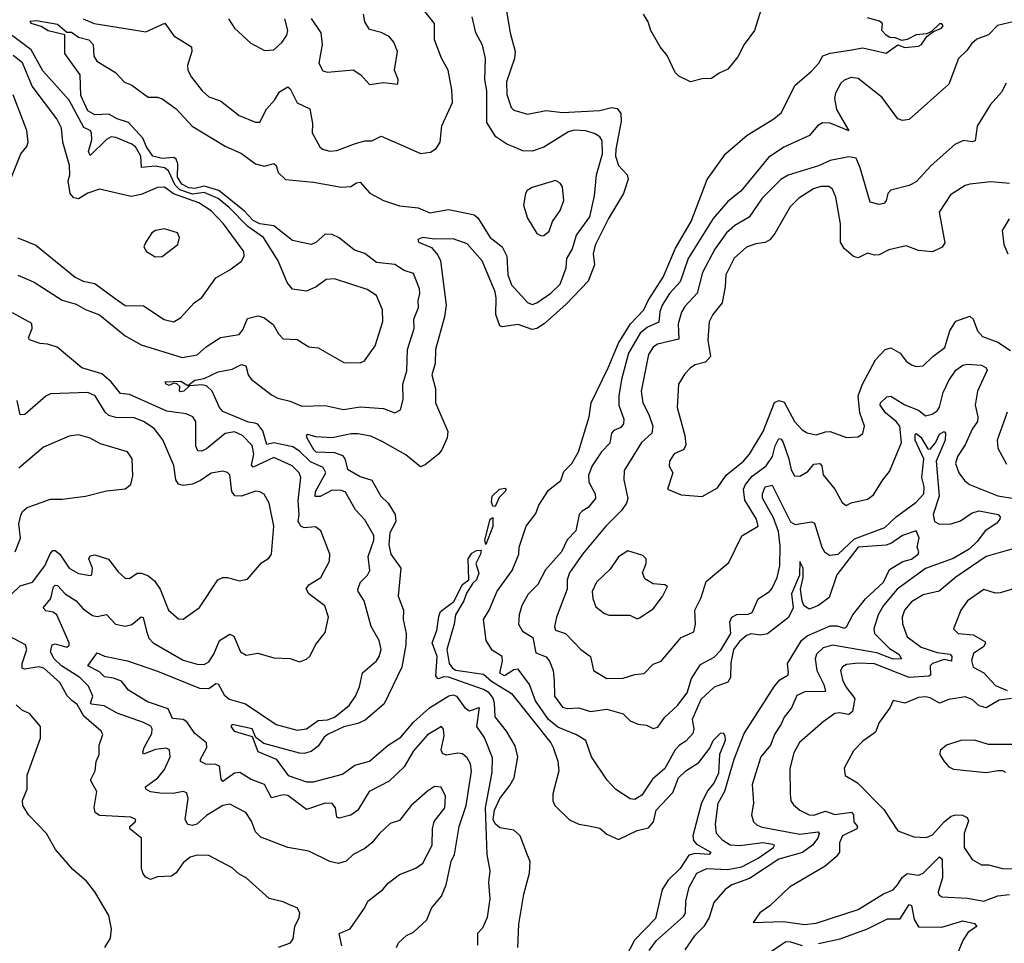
# Model space of a CAD drawing. Extents: x 1245432 to 1420865, y 606325 to 671314.
# Tile 301 of 382: x 1380872 to 1385103, y 644853 to 648821. Entities that reach past the tile are written whole.
import ezdxf

# ---------------------------------------------------------------- set-up
doc = ezdxf.new("R2010")
doc.units = 0

msp = doc.modelspace()

# ---------------------------------------------------------------- linework, layer by layer
at = {"layer": '0CON20XD'}
for points in [[(1384083, 648945), (1384029.2, 648775), (1383985.8, 648714.2), (1383958.6, 648661.4), (1383915, 648609.4), (1383877.8, 648592.3), (1383845, 648568.2), (1383805, 648566.8), (1383754.3, 648554.3), (1383705, 648578.5), (1383688.5, 648595), (1383655, 648667.8), (1383624.7, 648705), (1383583.8, 648775), (1383572.6, 648812.6), (1383553.5, 648845)], [(1381145, 648824.7), (1381191.9, 648805), (1381362.3, 648777.7), (1381415, 648769.6), (1381495.8, 648805.8), (1381535, 648751.9), (1381610.5, 648705), (1381611.8, 648685), (1381593.9, 648625), (1381595.4, 648605), (1381610.4, 648575), (1381656.5, 648515), (1381685, 648490), (1381735, 648473.1), (1381815, 648409.2), (1381885, 648380.8), (1381905, 648381.2), (1381933.2, 648436.8), (1381967.7, 648475), (1381988.5, 648511.5), (1382025, 648532.9), (1382035, 648524), (1382065, 648464.4), (1382118.6, 648438.6), (1382130.6, 648375), (1382128.6, 648335), (1382162, 648275), (1382173.3, 648265), (1382205, 648256.9), (1382235, 648260), (1382315, 648290), (1382355, 648300.6), (1382385, 648301.1), (1382425, 648321.4), (1382526.7, 648276.7), (1382595, 648245.8), (1382638.3, 648251.7), (1382662.6, 648267.4), (1382678.9, 648295), (1382685.7, 648365), (1382731.5, 648465), (1382729.8, 648519.8), (1382713.5, 648605), (1382685, 648655.8), (1382655.5, 648734.5), (1382654.4, 648805), (1382574.4, 648905)], [(1382961.6, 648875), (1382980.6, 648765), (1383001.6, 648685), (1382998.6, 648655), (1382964.1, 648555), (1382965, 648500), (1382984.2, 648444.2), (1382995, 648433.3), (1383055, 648415.5), (1383135, 648431.1), (1383205, 648423.2), (1383365, 648431.4), (1383415, 648444.8), (1383439.5, 648439.5), (1383455, 648418.6), (1383457.3, 648385), (1383433.5, 648265), (1383432.9, 648235), (1383444.8, 648194.8), (1383482.6, 648155), (1383486.9, 648136.9), (1383466.8, 648075), (1383402.9, 647967.1), (1383345, 647852.8), (1383337.1, 647815), (1383342, 647768), (1383315, 647697.5), (1383220.7, 647599.3), (1383125.6, 647514.4), (1383095, 647494.5), (1383075, 647490.7), (1383015, 647511.7), (1382945, 647502.2), (1382935, 647506.7), (1382919, 647555), (1382920.4, 647625), (1382915, 647652), (1382858.9, 647785), (1382795, 647857.8), (1382735, 647880.2), (1382655, 647879.1), (1382605, 647886), (1382582.7, 647877.3), (1382585.7, 647865), (1382642.5, 647842.5), (1382669.8, 647809.8), (1382680.6, 647785), (1382704.8, 647595), (1382697.5, 647545), (1382658.9, 647405), (1382657.9, 647345), (1382643.4, 647295), (1382658.8, 647235), (1382658.6, 647175), (1382712.2, 647052.2), (1382709.2, 647025), (1382686.2, 646973.8), (1382672.1, 646955), (1382615, 646909), (1382595, 646900.9), (1382532, 646952), (1382429.3, 647009.3), (1382381.8, 647031.8), (1382325, 647042.7), (1382297.3, 647042.7), (1382215, 647025.4), (1382145, 647028.8), (1382110.7, 647039.3), (1382103.6, 647035), (1382105.6, 647025), (1382135, 646974.6), (1382145, 646964.8), (1382225, 646962.4), (1382259.6, 646949.6), (1382269.7, 646935), (1382280.5, 646890.5), (1382335, 646859.4), (1382385, 646843.1), (1382424.1, 646775), (1382455, 646744), (1382485.3, 646695.3), (1382488, 646665), (1382462.8, 646617.2), (1382458.7, 646565), (1382467.7, 646525), (1382510.2, 646465), (1382498.5, 646345), (1382521.4, 646285), (1382520.4, 646245), (1382533.4, 646185), (1382532, 646135), (1382515, 646040), (1382437.9, 645882.1), (1382357.4, 645812.6), (1382325, 645797.7), (1382265, 645783.6), (1382197.7, 645752.3), (1382181.3, 645738.7), (1382155, 645700.2), (1382125, 645678), (1382095, 645669.4), (1382075, 645670.9), (1381922.1, 645712.1), (1381887.1, 645737.1), (1381870.9, 645775), (1381785, 645793.3), (1381780, 645785), (1381794.7, 645764.7), (1381871.2, 645741.2), (1381895, 645677.5), (1381975.2, 645645.2), (1382026.2, 645575), (1382105, 645547.8), (1382135, 645546.9), (1382259.3, 645580.7), (1382311.9, 645618.1), (1382375, 645636.3), (1382455.4, 645705), (1382510.5, 645739.5), (1382565, 645803), (1382633.3, 645865), (1382716.8, 645916.8), (1382735, 645920.7), (1382750, 645915), (1382785.2, 645865.2), (1382805, 645852.1), (1382846.1, 645866.1), (1382835.3, 645785), (1382869.3, 645735), (1382902.3, 645652.3), (1382900.8, 645589.2), (1382872.1, 645435), (1382879.6, 645235), (1382892.7, 645165), (1382887.5, 645115), (1382892.7, 645045), (1382881.1, 644965), (1382861.1, 644918.9), (1382840, 644895), (1382839.2, 644845)], [(1382125, 648825.8), (1382167.1, 648765), (1382171.5, 648715), (1382158.2, 648635), (1382175, 648601.4), (1382195, 648596.5), (1382305, 648605.6), (1382338, 648585), (1382375, 648542.9), (1382435, 648551.1), (1382496.7, 648545), (1382498.8, 648565), (1382482.5, 648605), (1382495.6, 648685), (1382480, 648725), (1382459.5, 648749.5), (1382426.1, 648766.1), (1382375, 648778.6), (1382355, 648812), (1382349.6, 648845)], [(1380865, 647723.3), (1380935, 647693.1), (1381055, 647616.2), (1381115, 647598.9), (1381155, 647575.9), (1381215, 647553.3), (1381325, 647463.6), (1381394.3, 647425), (1381570.3, 647370.2), (1381635, 647381.2), (1381674.3, 647415.7), (1381735, 647455.5), (1381815, 647468.6), (1381831.2, 647488.8), (1381852, 647538), (1381895, 647548.9), (1381921.3, 647541.3), (1381961.5, 647511.5), (1381985, 647471.2), (1382005, 647450), (1382065, 647447.5), (1382115, 647416), (1382155, 647411.2), (1382265, 647348), (1382335, 647347.1), (1382354.4, 647355.6), (1382399.6, 647420.4), (1382432.5, 647525), (1382430.7, 647575), (1382406, 647636), (1382365, 647661.8), (1382225, 647708.5), (1382190, 647705), (1382146.2, 647673.8), (1382105, 647654.5), (1382045, 647664.2), (1382022, 647692), (1381983.3, 647785), (1381920.7, 647885), (1381852.8, 647932.8), (1381772.7, 648015), (1381725, 648053.6), (1381665, 648078.5), (1381615, 648071.5), (1381559.9, 648089.9), (1381540.6, 648110.6), (1381511.6, 648171.6), (1381495, 648184.5), (1381455, 648191.7), (1381395.7, 648185.7), (1381393, 648235), (1381369.5, 648275), (1381355, 648287.2), (1381285, 648315.3), (1381265, 648317.5), (1381245, 648306.6), (1381175, 648237.3), (1381168.8, 648255), (1381181.8, 648305), (1381181.1, 648335), (1381174.8, 648344.8), (1381148.5, 648358.5), (1381085, 648476.2), (1380972.1, 648602.1), (1380921.8, 648691.8), (1380761, 648811)], [(1382492, 644835), (1382500, 644855), (1382535, 644887.5), (1382565, 644902), (1382621.9, 644955), (1382641.4, 645005), (1382684.6, 645055.4), (1382704.7, 645105.3), (1382725.8, 645204.2), (1382740.7, 645235), (1382761.4, 645355), (1382790.2, 645445), (1382813.2, 645593.2), (1382809.7, 645625), (1382795, 645650), (1382775, 645667.3), (1382755, 645670.6), (1382705, 645662.1), (1382688.6, 645668.6), (1382683.2, 645685), (1382696.9, 645745), (1382693.3, 645773.3), (1382685, 645785.5), (1382625, 645749.2), (1382565, 645680.9), (1382525, 645611.8), (1382460.1, 645549.9), (1382374.5, 645505), (1382325.2, 645425), (1382295, 645404.3), (1382245, 645391), (1382234.6, 645395), (1382229.1, 645435), (1382215, 645453.6), (1382185, 645456.2), (1382105, 645428.2), (1382025, 645488.5), (1382005, 645491.6), (1381955, 645478.2), (1381925, 645535.4), (1381866.5, 645556.5), (1381817.7, 645587.7), (1381795, 645584.7), (1381745, 645549.1), (1381738.8, 645558.8), (1381731.2, 645615), (1381715, 645621.4), (1381672.4, 645622.4), (1381648.9, 645635), (1381648.8, 645645), (1381676.8, 645695), (1381674.7, 645714.7), (1381625, 645755.4), (1381590.4, 645805), (1381574.4, 645814.4), (1381528.8, 645818.8), (1381510.9, 645860.9), (1381421.3, 645891.3), (1381340.7, 645940.7), (1381309.3, 645979.3), (1381275, 645992.4), (1381237.6, 645997.6), (1381215, 646020.3), (1381165.5, 646045), (1381205, 646100.9), (1381237.2, 646087.2), (1381335, 646066.4), (1381465, 646021.9), (1381645, 645949.6), (1381685, 645947.6), (1381715, 645970), (1381725, 645968.1), (1381750.9, 645920.9), (1381772.2, 645902.2), (1381842.6, 645882.6), (1381975, 645794.1), (1382065, 645769.2), (1382105, 645775.4), (1382155, 645810), (1382195, 645813.6), (1382225, 645824.7), (1382288.5, 645875), (1382315.3, 645914.7), (1382332.1, 645955), (1382345.3, 646014.7), (1382405, 646066.5), (1382417.7, 646085), (1382426, 646115), (1382417.7, 646155), (1382382.1, 646215), (1382352.8, 646325), (1382326.4, 646365), (1382325.5, 646375), (1382337.5, 646405), (1382366.5, 646435), (1382376.5, 646455), (1382369.2, 646515), (1382393.5, 646585), (1382393.5, 646605), (1382355, 646672.5), (1382316, 646716), (1382271.9, 646791.9), (1382255, 646798.4), (1382215, 646799.5), (1382163.3, 646773.3), (1382142.3, 646772.3), (1382142.8, 646795), (1382187.4, 646875), (1382176.9, 646896.9), (1382121.9, 646921.9), (1382075, 646967.2), (1382046.2, 646986.2), (1381965, 647003), (1381935, 646996.9), (1381916.6, 647055), (1381895, 647083), (1381882.3, 647087.7), (1381855, 647092.5), (1381745, 647138.2), (1381731.6, 647155), (1381699.5, 647225), (1381675, 647248.2), (1381655, 647252.5), (1381601.7, 647248.3), (1381577.1, 647225), (1381565, 647222.7), (1381558.8, 647225), (1381561.2, 647245), (1381547.5, 647257.5), (1381535, 647260), (1381515, 647250), (1381502.5, 647255), (1381498, 647265), (1381565, 647267.8), (1381595, 647250), (1381625, 647273.3), (1381665, 647280), (1381725, 647309), (1381785, 647320), (1381825, 647340), (1381844.1, 647334.1), (1381853.9, 647295), (1381867.1, 647277.1), (1381955, 647210.4), (1381982, 647195), (1382035, 647182.9), (1382085, 647160.4), (1382185, 647163.4), (1382263.2, 647146.8), (1382335, 647158.2), (1382435, 647150.4), (1382485, 647132.9), (1382508, 647145), (1382519.8, 647190.2), (1382518.8, 647255), (1382536.5, 647313.5), (1382539.1, 647405), (1382567.2, 647495), (1382565.4, 647535), (1382586.2, 647585), (1382584.6, 647615), (1382592, 647645), (1382590.4, 647665), (1382565, 647730.6), (1382524.3, 647744.3), (1382485, 647770.3), (1382405, 647777.9), (1382355, 647816.5), (1382311.7, 647831.7), (1382245, 647884.2), (1382215, 647898.2), (1382185, 647899.3), (1382145, 647863.7), (1382125, 647856.2), (1382045, 647873.3), (1381965, 647936), (1381905, 647944), (1381875, 647958.2), (1381838.3, 647998.2), (1381727.7, 648087.7), (1381665, 648106), (1381625, 648095.7), (1381599.4, 648099.4), (1381568.8, 648115), (1381550.4, 648145), (1381552.2, 648202.2), (1381545, 648222.7), (1381535, 648229), (1381484.3, 648225.7), (1381444.6, 648234.6), (1381417.9, 648275), (1381402.2, 648312.2), (1381339.8, 648379.8), (1381292, 648395), (1381255, 648416), (1381195, 648412.9), (1381165, 648429.6), (1381135.9, 648495), (1381131.8, 648585), (1381066.4, 648676.4), (1381065.9, 648755.9), (1380995, 648773.6), (1380965, 648792.5), (1380921.1, 648805), (1380917.5, 648815), (1380945, 648817.7), (1381035, 648802.2), (1381075, 648768), (1381095, 648767.5), (1381125, 648746.2), (1381170, 648735), (1381187.5, 648715), (1381190.9, 648665), (1381203.4, 648643.4), (1381284, 648595), (1381323.3, 648553.3), (1381355, 648540), (1381425, 648489.2), (1381465, 648488.6), (1381485, 648480.8), (1381545, 648438.1), (1381614.2, 648364.2), (1381755, 648278.2), (1381825, 648246.2), (1381885, 648202.5), (1381925, 648191.8), (1381965, 648203.8), (1381974.3, 648194.3), (1381983.6, 648165), (1382015, 648134.6), (1382135, 648122.8), (1382255, 648101.6), (1382295, 648104.7), (1382319.4, 648120.6), (1382335, 648123.2), (1382376.6, 648076.6), (1382435, 648044.1), (1382505, 648021.1), (1382585, 648012.5), (1382635, 647991.2), (1382715, 648005.4), (1382799.1, 647989.1), (1382825, 647982.5), (1382840.4, 647970.4), (1382894.4, 647885), (1382945.3, 647845.3), (1382965.3, 647805), (1382970.4, 647725), (1382985, 647682), (1383055, 647606.7), (1383075, 647597.8), (1383095, 647604.5), (1383155, 647646.4), (1383195, 647685.5), (1383220, 647755), (1383223.9, 647795), (1383245.7, 647834.3), (1383265.3, 647895), (1383322.5, 647975), (1383342.7, 648065), (1383351.1, 648155), (1383376.5, 648245), (1383375, 648301.2), (1383365, 648318.1), (1383345, 648331.2), (1383305, 648343.3), (1383255, 648346.7), (1383230.8, 648339.2), (1383125, 648273.9), (1383075, 648257.2), (1383035, 648257.8), (1382994.2, 648275), (1382965, 648287.1), (1382918.8, 648318.8), (1382879.9, 648379.9), (1382879, 648515), (1382870.5, 648565), (1382874.1, 648655), (1382861.5, 648711.5), (1382832.1, 648765), (1382816.6, 648833.4)], [(1381770, 648825), (1381795.5, 648785.5), (1381865, 648721.2), (1381925, 648688.8), (1381965, 648692.5), (1382000.6, 648725), (1382020, 648755), (1382024.5, 648775), (1382012.2, 648825)], [(1383577.5, 644822.5), (1383608.2, 644865), (1383725, 644967.9), (1383733.2, 644985), (1383734, 645035), (1383749.3, 645095), (1383782.1, 645155), (1383825.6, 645174.4), (1383915, 645170.3), (1383975, 645182.6), (1384045, 645219.5), (1384111.3, 645265), (1384115.9, 645275), (1384108.6, 645278.6), (1384065, 645284.6), (1383967.4, 645272.6), (1383925.5, 645275.5), (1383894, 645295), (1383866.7, 645325), (1383862.2, 645365), (1383873.8, 645455), (1383902.4, 645507.6), (1383942.1, 645645), (1383986, 645755), (1384115, 645958.8), (1384138.2, 645985), (1384172.3, 646005), (1384176.5, 646015), (1384171.1, 646055), (1384231.9, 646155), (1384255.7, 646174.3), (1384355, 646218), (1384385, 646218), (1384415, 646207.5), (1384425, 646212.5), (1384452.4, 646265), (1384506.9, 646333.1), (1384584.5, 646405), (1384610, 646460), (1384666.7, 646493.3), (1384705, 646503.5), (1384732.5, 646525), (1384736.4, 646535), (1384728.9, 646555), (1384737.5, 646595), (1384725, 646626), (1384665, 646605.5), (1384618, 646572), (1384595, 646563.8), (1384475, 646555.7), (1384383.7, 646436.3), (1384350.3, 646339.7), (1384304.5, 646305), (1384265, 646289.3), (1384241.2, 646305), (1384234.1, 646324.1), (1384227, 646375), (1384238.7, 646425), (1384238.4, 646465), (1384225, 646494), (1384222.6, 646435), (1384189.3, 646355), (1384196.2, 646295), (1384176.4, 646253.6), (1384085, 646183.5), (1384055, 646177.8), (1384015, 646183.3), (1383995, 646176.2), (1383965, 646150.1), (1383938.9, 646115), (1383928.5, 646058.5), (1383926, 645995), (1383915.3, 645975), (1383855.9, 645954.1), (1383799.8, 645900.2), (1383762.2, 645815), (1383768.4, 645775), (1383764.7, 645755), (1383735, 645721.3), (1383706.9, 645705), (1383688.5, 645685), (1383644.2, 645605), (1383591.7, 645558.3), (1383545, 645490), (1383515, 645470.8), (1383495, 645474.2), (1383434.6, 645514.6), (1383396.9, 645555), (1383330, 645655), (1383305.7, 645725), (1383265, 645748.7), (1383185, 645781.9), (1383144.9, 645814.9), (1383088.3, 645895), (1383062.6, 645965), (1383015, 646031.2), (1382995, 646027.6), (1382955, 646003), (1382935, 646013.4), (1382946.8, 646065), (1382945.4, 646085), (1382902.2, 646112.2), (1382876.1, 646155), (1382866, 646245), (1382889.8, 646285), (1382924.3, 646365.7), (1382988.3, 646455), (1383017.1, 646525), (1383018.1, 646555), (1383048.2, 646645), (1383089.6, 646700.4), (1383102.8, 646735), (1383145, 646800.6), (1383198.1, 646841.9), (1383210.3, 646879.7), (1383244.7, 646915), (1383273.6, 646965), (1383318.9, 647115), (1383327.4, 647175), (1383401.4, 647325), (1383445, 647432.1), (1383496.5, 647515), (1383553.7, 647575), (1383572.3, 647615), (1383636.9, 647715), (1383689.8, 647840.2), (1383757.8, 647955), (1383826.1, 648135), (1383904.6, 648245), (1383998.2, 648325), (1384113.1, 648395), (1384145, 648421.9), (1384205, 648540), (1384275, 648600), (1384306, 648635), (1384323.3, 648666.7), (1384355, 648677.8), (1384439.2, 648690.7), (1384495, 648700.4), (1384595, 648677.6), (1384645, 648714), (1384675, 648701.4), (1384735, 648708.3), (1384747.5, 648715), (1384770.5, 648749.5), (1384799.3, 648770.7), (1384832.5, 648785), (1384840, 648795), (1384835, 648802.9), (1384825, 648802.9), (1384790, 648770), (1384769.6, 648760.4), (1384725, 648755.9), (1384685, 648736.2), (1384662.5, 648732.5), (1384635, 648743.9), (1384611.2, 648745), (1384595, 648754.6), (1384576.7, 648775), (1384580, 648805), (1384567.5, 648815), (1384515, 648830)], [(1385146.5, 648813.5), (1385074, 648796), (1385035, 648756.5), (1384985, 648737.1), (1384962, 648718), (1384941.7, 648688.3), (1384906, 648654), (1384864.3, 648545), (1384695, 648392.5), (1384665, 648388), (1384645, 648396), (1384577.6, 648487.6), (1384475, 648568.2), (1384445, 648572.4), (1384415, 648561.3), (1384401.1, 648548.9), (1384377.5, 648505), (1384373.1, 648483.1), (1384382.3, 648435), (1384435.6, 648344.4), (1384355, 648377.3), (1384322, 648378), (1384300, 648365), (1384266, 648324), (1384156.1, 648273.9), (1384090.1, 648229.9), (1383971.6, 648085), (1383915, 648040.4), (1383852.5, 647967.5), (1383744.8, 647795), (1383710.3, 647695), (1383664.3, 647645), (1383633, 647595), (1383623.2, 647566.8), (1383618.2, 647521.8), (1383569.5, 647500.5), (1383538.3, 647475), (1383488.9, 647388.9)], [(1380865, 647884.6), (1380942.4, 647852.4), (1381111.1, 647715), (1381145, 647697.5), (1381195, 647687.9), (1381283.1, 647623.1), (1381325, 647593.6), (1381405, 647592.5), (1381493.5, 647533.5), (1381535, 647523.5), (1381565, 647542.5), (1381622.5, 647605), (1381655, 647628.1), (1381715, 647712.9), (1381775, 647746.7), (1381825, 647784.3), (1381836.4, 647805), (1381835.4, 647825), (1381748.4, 647945), (1381695, 648000.3), (1381641.5, 648035), (1381533.3, 648073.3), (1381495, 648102.1), (1381465, 648100.6), (1381395, 648070.5), (1381352, 648062), (1381215, 648092.9), (1381164.6, 648075.4), (1381125, 648052), (1381105, 648056.7), (1381090, 648075), (1381080.6, 648129.4), (1381087.3, 648155), (1381086.1, 648195), (1381057.9, 648295), (1381052, 648355), (1381031.8, 648395), (1380925.7, 648535.7), (1380885, 648636.5), (1380845, 648666.9)], [(1385110.9, 648549.1), (1385090.6, 648509.4), (1385043.4, 648456.6), (1384986.7, 648363.3), (1384978.5, 648301.5), (1384965, 648295.9), (1384927.1, 648302.9), (1384890, 648285), (1384788.2, 648195), (1384725, 648124.6), (1384695, 648109.2), (1384615, 648089.2), (1384602.9, 648075), (1384595, 648043.3), (1384585, 648031.4), (1384565, 648027.8), (1384527.3, 648037.3), (1384484.3, 648184.3), (1384466.2, 648226.2), (1384435, 648232.7), (1384355, 648217), (1384305, 648193.5), (1384175, 648154), (1384142.9, 648135), (1384062, 648055), (1384007, 647973), (1383945, 647937.4), (1383909.5, 647905), (1383859.8, 647835), (1383805.7, 647735), (1383783.5, 647646.5), (1383730.6, 647589.4), (1383716.3, 647565), (1383701.9, 647515), (1383705, 647448.8), (1383613.1, 647426.9), (1383594.6, 647415), (1383575, 647382.9), (1383542.2, 647225), (1383549.3, 647175), (1383575.6, 647125.6), (1383592.5, 647075), (1383588.8, 647045), (1383544.5, 647005), (1383470, 646885), (1383467.7, 646845), (1383485.3, 646765), (1383479.6, 646745), (1383457.7, 646712.3), (1383391, 646645), (1383291.4, 646525), (1383235.5, 646445), (1383224.5, 646415), (1383224.2, 646374.2), (1383179.7, 646255), (1383170.8, 646215), (1383175, 646198.6), (1383218.1, 646185), (1383283.5, 646115), (1383324.4, 646085), (1383338.1, 646025), (1383395, 645990.5), (1383465, 645993.2), (1383515, 646008.2), (1383555, 646012.7), (1383595, 646052.2), (1383628.8, 646065), (1383715, 646167.7), (1383768.6, 646191.4), (1383775.6, 646225), (1383772.9, 646285), (1383801.2, 646338.8), (1383822.2, 646407.7), (1383920, 646490), (1383975.4, 646604.6), (1384045.7, 646645), (1384038.2, 646675), (1383987.5, 646757.5), (1383982.7, 646805), (1383990.8, 646825), (1384019.9, 646860.1), (1384080.3, 646905), (1384107.5, 646945), (1384118.8, 646991.2), (1384135, 647022.7), (1384145, 647019.6), (1384153, 647005), (1384177.5, 646935), (1384187, 646887), (1384201.6, 646861.6), (1384225, 646860), (1384259.1, 646880.9), (1384285, 646912.5), (1384310, 646915), (1384318.5, 646905), (1384325.4, 646865.4), (1384374.7, 646804.7), (1384407, 646747), (1384424.1, 646734.1), (1384445, 646745.8), (1384515, 646761.5), (1384540.5, 646779.5), (1384580.8, 646845), (1384610.3, 646879.7), (1384661.1, 647005), (1384654.2, 647075), (1384639, 647095), (1384592.9, 647132.9), (1384570, 647165), (1384570.5, 647175), (1384598.6, 647201.4), (1384615, 647203.9), (1384675, 647166.2), (1384735, 647144.2), (1384765, 647119.2), (1384793.7, 647126.3), (1384815, 647141.2), (1384825, 647156.9), (1384840.6, 647219.4), (1384865, 647271.2), (1384895, 647315.5), (1384925, 647337.8), (1384945, 647341.8), (1385005, 647336.9), (1385025.3, 647325.3), (1385028.9, 647315), (1384987.9, 647225), (1384977.6, 647165), (1384988.9, 647115), (1384987.2, 647095), (1384965, 647062.2), (1384935, 646994.4), (1384902.5, 646945), (1384893.9, 646915), (1384907.3, 646875), (1384931.5, 646841.5), (1384953.8, 646823.8), (1385075, 646775.8), (1385145, 646764.8)], [(1380838, 648145), (1380878.1, 648245), (1380903.7, 648276.3), (1380909.1, 648295), (1380903.1, 648345), (1380845, 648499.1)], [(1383115, 647892.5), (1383125, 647894), (1383147, 647913), (1383162.5, 647955), (1383195, 648001.4), (1383210, 648045), (1383205, 648103.8), (1383195, 648119.2), (1383175, 648130.6), (1383075, 648101.1), (1383053, 648087), (1383045.6, 648074.4), (1383037.5, 648025), (1383055, 647969.2), (1383095, 647902.5), (1383115, 647892.5)], [(1385125, 648117.8), (1385045, 648124.6), (1384955, 648114.4), (1384935, 648108.9), (1384871.3, 648068.7), (1384823.8, 647995), (1384847, 647863), (1384836.1, 647843.9), (1384795, 647823.8), (1384735, 647829.4), (1384680.7, 647849.3), (1384607, 647833), (1384565, 647811.5), (1384545, 647810), (1384515, 647818.1), (1384475, 647797.8), (1384455, 647804.4), (1384415, 647837.8), (1384399.2, 647865), (1384399.1, 647945), (1384378.7, 648058.7), (1384365, 648093.1), (1384348.8, 648105), (1384315, 648104.1), (1384283.1, 648095), (1384220.4, 648055), (1384182.8, 648017.2)], [(1384182.8, 648017.2), (1384117.6, 647902.4), (1384095.6, 647875), (1384075.8, 647864.2), (1384035, 647858.2), (1383995, 647843.4), (1383942.7, 647797.3), (1383906.6, 647725), (1383904, 647675), (1383890.4, 647605), (1383850, 647555), (1383835, 647523.3), (1383829.4, 647445), (1383840.8, 647375), (1383819.6, 647350.4), (1383775, 647338.5), (1383754.3, 647325), (1383730.2, 647299.8), (1383702.7, 647255), (1383698, 647155), (1383731.1, 647035), (1383734.5, 646995.5), (1383725.7, 646975), (1383684.3, 646955.7), (1383664.6, 646925), (1383663.1, 646903.1), (1383678.6, 646875), (1383656, 646805), (1383715, 646779.4), (1383805, 646772.9), (1383870.2, 646809.8), (1383908.5, 646865), (1383983.1, 646925), (1384008.6, 646955), (1384067.5, 647052.5), (1384115, 647176.8), (1384135, 647184.8), (1384157.5, 647177.5), (1384202.2, 647095), (1384235, 647060), (1384256.6, 647046.6), (1384295, 647037.6), (1384335, 647051.1), (1384355, 647051.5), (1384425, 647026.4), (1384475, 647028.6), (1384495, 647043.8), (1384501.9, 647075), (1384482.1, 647132.1), (1384474.7, 647205), (1384493.8, 647256.2), (1384549.3, 647360.7), (1384590.9, 647405), (1384615, 647411.8), (1384655, 647388), (1384682, 647355), (1384705, 647338.6), (1384725, 647331.9), (1384755, 647334.4), (1384795.8, 647375), (1384847.2, 647412.8), (1384868.8, 647485), (1384895, 647526.4), (1384955, 647547.5), (1384968.9, 647535), (1384987.9, 647485), (1385010, 647460), (1385075.8, 647435.7), (1385130.3, 647400.3)], [(1385124.6, 647965.4), (1385094.5, 647915.5), (1385101.5, 647855), (1385118.1, 647815)], [(1381455, 647802.9), (1381485, 647804.4), (1381552, 647855), (1381558.8, 647885), (1381550, 647905), (1381495, 647922.9), (1381455.9, 647915.9), (1381440.8, 647905), (1381414.2, 647865), (1381406, 647845), (1381416.7, 647825), (1381455, 647802.9)], [(1382256.9, 644843.1), (1382244.6, 644895), (1382292.3, 644915), (1382353.8, 645005), (1382367.8, 645035), (1382432.5, 645085), (1382455, 645112.5), (1382505, 645148.5), (1382575, 645176.4), (1382605, 645197.1), (1382644.7, 645275), (1382645.8, 645345), (1382652.8, 645377.2), (1382699.2, 645435), (1382702.7, 645485), (1382683.6, 645523.6), (1382655, 645526.9), (1382625, 645506.6), (1382555, 645445.5), (1382505, 645381.1), (1382465, 645368.5), (1382418.5, 645325), (1382385, 645285.5), (1382355, 645260.9), (1382305.8, 645235), (1382275, 645206.4), (1382243, 645197), (1382205, 645205.4), (1382115, 645249.4), (1382025, 645264.6), (1381909.2, 645309.2), (1381885, 645332.5), (1381868.7, 645378.7), (1381844.7, 645414.7), (1381775, 645451.5), (1381745, 645445.3), (1381675, 645402.1), (1381633.3, 645365), (1381615, 645359.8), (1381595, 645363.7), (1381583.9, 645385), (1381596, 645476), (1381590.5, 645500.5), (1381575.4, 645505.4), (1381532.6, 645497.4), (1381475, 645499), (1381435, 645504.8), (1381414.3, 645515), (1381413.3, 645525), (1381466.2, 645563.8), (1381495, 645599.5), (1381518.7, 645655), (1381515.6, 645685), (1381502.1, 645692.1), (1381456.2, 645686.2), (1381405, 645665.8), (1381401.1, 645675), (1381408, 645695), (1381439.8, 645755), (1381441.6, 645775), (1381435.6, 645785.6), (1381405, 645802.5), (1381291.7, 645841.7), (1381235, 645873.7), (1381180.5, 645880.5), (1381177.1, 645885), (1381186.5, 645915), (1381167.8, 645957.8), (1381131.1, 645995), (1381051.6, 646045), (1381021.2, 646075), (1381005.3, 646105), (1381012, 646135), (1381025, 646140), (1381075, 646125.8), (1381085.5, 646134.5), (1381085.5, 646145), (1381032.5, 646265), (1381016.2, 646276.1), (1380985, 646281.9), (1380973.2, 646295), (1381005.8, 646335), (1381017.5, 646385), (1381025, 646392.5), (1381035, 646390.9), (1381067.9, 646355), (1381114.9, 646324.9), (1381145, 646289.7), (1381185, 646262.2), (1381205, 646257.6), (1381245, 646265.5), (1381284.3, 646224.3), (1381325, 646215.4), (1381355, 646222.8), (1381395, 646255.5), (1381403.6, 646253.6), (1381417.3, 646195), (1381427.6, 646165), (1381445.5, 646145), (1381575, 646069.7), (1381635, 646052.9), (1381665, 646051.6), (1381685, 646063.2), (1381706.5, 646095), (1381731.6, 646155), (1381775, 646182.1), (1381792.3, 646172.3), (1381821.1, 646105), (1381845, 646090.6), (1381895, 646100.6), (1381965, 646079.2), (1382035, 646076.7), (1382075, 646063.1), (1382105.4, 646074.6), (1382120.9, 646089.1), (1382143.1, 646135), (1382185, 646188), (1382200, 646255), (1382183.7, 646303.6), (1382115.1, 646355.1), (1382104.1, 646375.9), (1382115, 646393.9), (1382166.1, 646425), (1382203.3, 646495), (1382205.5, 646525), (1382166, 646626), (1382142.9, 646642.9), (1382095, 646638.8), (1382080, 646645), (1382069, 646665), (1382072.6, 646695), (1382068.3, 646755), (1382080, 646855), (1382073.2, 646875), (1382042.7, 646905), (1381965, 646940.5), (1381875, 646898.9), (1381868, 646908), (1381879, 646955), (1381871.4, 646991.4), (1381830.4, 647035), (1381795, 647050.2), (1381755, 647043.6), (1381675, 646977.9), (1381655, 646968.2), (1381638.6, 646968.6), (1381628.7, 646988.7), (1381628.8, 647095), (1381616, 647115), (1381587.5, 647127.5), (1381505, 647140), (1381345, 647210.7), (1381305, 647216.1), (1381265.4, 647265.4), (1381225, 647300.6), (1381139.2, 647325), (1381034.1, 647414.1), (1380992, 647428), (1380960, 647430), (1380915, 647446.7), (1380910, 647455), (1380926.7, 647495), (1380925, 647516), (1380841.6, 647561.6)], [(1383488.9, 647388.9), (1383458.6, 647275), (1383446.7, 647205), (1383447.1, 647165), (1383467.9, 647105), (1383466.9, 647085), (1383455, 647068.9), (1383425, 647056.4), (1383415.5, 647045), (1383408.6, 647001.4), (1383371.8, 646965), (1383332.1, 646905), (1383315.9, 646865), (1383317.7, 646835), (1383345.5, 646785), (1383346.9, 646765), (1383315, 646725.6), (1383289.5, 646710.5), (1383276.7, 646695), (1383261.5, 646625), (1383225, 646587.1), (1383201.1, 646535), (1383131.9, 646458.1), (1383098.9, 646395), (1383056.7, 646353.3), (1383030.4, 646305), (1383018.9, 646265), (1383015.6, 646225), (1383032.5, 646195), (1383077.8, 646167.8), (1383090.7, 646100.7), (1383134.8, 646084.8), (1383149.4, 646065), (1383164.1, 646025), (1383168.4, 645981.6), (1383170.8, 645915), (1383205, 645867.5), (1383225, 645862), (1383275, 645864.7), (1383325, 645849.3), (1383395, 645859.1), (1383465, 645839.5), (1383495, 645809.2), (1383530, 645795), (1383565, 645790), (1383595, 645776.9), (1383615, 645782.7), (1383644.6, 645825), (1383699.4, 645875), (1383740.8, 645929.2), (1383759.5, 645990.5), (1383798.3, 646051.7), (1383856.7, 646083.3), (1383885, 646112.7), (1383928.4, 646185), (1383923.9, 646235), (1383932.2, 646255), (1383954.2, 646265.8), (1384002.1, 646267.9), (1384020, 646275), (1384046.1, 646333.9), (1384094.4, 646365), (1384105, 646379.4), (1384127.1, 646425), (1384138.6, 646475), (1384139.3, 646560.7), (1384132.8, 646622.8), (1384112, 646682), (1384064.6, 646765.4), (1384063.8, 646785), (1384075, 646814.4), (1384105, 646821.8), (1384185, 646664.7), (1384205, 646652.7), (1384275, 646663.4), (1384288.1, 646658.1), (1384318.5, 646555), (1384330.6, 646535), (1384351.3, 646521.3), (1384388.8, 646525), (1384459.4, 646590.6), (1384590.2, 646639.8), (1384638.2, 646685), (1384725, 646748.2), (1384757.8, 646785), (1384758.9, 646815), (1384749.2, 646855), (1384756.9, 646935), (1384719.4, 647015), (1384720.2, 647039.8), (1384725, 647043.5), (1384745, 647027.2), (1384775, 646978.2), (1384785, 646975.7), (1384806.9, 647003.1), (1384825, 647040.6), (1384845, 647051.8), (1384849.7, 647045), (1384849, 647015), (1384810.5, 646925), (1384822.6, 646775), (1384797.8, 646695), (1384802.7, 646665), (1384825, 646653.8), (1384874.3, 646655.7), (1384915, 646667.8), (1384965, 646703.4), (1384995, 646711.3), (1385076.1, 646696.1), (1385084.7, 646685), (1385083.8, 646675), (1385071.2, 646658.8), (1385020.7, 646625), (1384988.4, 646581.6), (1384952.7, 646547.3), (1384883.5, 646506.5), (1384765, 646464.2), (1384642.5, 646375), (1384583.5, 646305), (1384561.8, 646265), (1384542.9, 646205), (1384544.7, 646185), (1384610.5, 646120.5), (1384649.6, 646095), (1384661.4, 646075), (1384625.9, 646074.1), (1384555, 646101.2), (1384365, 646133.8), (1384325, 646122.1), (1384295.6, 646095), (1384290.4, 646075), (1384297, 646025), (1384328.2, 645965), (1384334.7, 645935.3), (1384246.1, 645933.9), (1384212.3, 645917.7), (1384188.6, 645865), (1384156.9, 645825), (1384144.6, 645795), (1384116.6, 645753.4), (1384098.8, 645705), (1384057.3, 645655), (1384020, 645535), (1384025.8, 645455), (1384017.5, 645405), (1384025.6, 645375), (1384040.8, 645360.8), (1384063, 645353), (1384225, 645322), (1384302.8, 645332.8), (1384307.1, 645325), (1384301.7, 645305), (1384279.5, 645275), (1384236.5, 645243.5), (1384133.6, 645215), (1384007.9, 645132.1), (1383932.9, 645105), (1383903.5, 645085), (1383855, 645029.4), (1383835.3, 644965), (1383811.8, 644925), (1383772.5, 644885), (1383731.1, 644825)], [(1380836.7, 646353.3), (1380875, 646388.9), (1380927.9, 646405), (1380981.2, 646475), (1381003, 646527), (1381015, 646540.5), (1381025, 646541.2), (1381045, 646525.4), (1381085, 646464.4), (1381125, 646442.7), (1381175, 646432.9), (1381182.9, 646437.1), (1381185.3, 646465), (1381168.9, 646505), (1381175, 646518.6), (1381195, 646522.5), (1381253.9, 646503.9), (1381295, 646449.4), (1381325, 646422.5), (1381345, 646420.8), (1381376.9, 646443.1), (1381395, 646443.2), (1381422.9, 646432.9), (1381451.3, 646411.3), (1381476.7, 646375), (1381512.5, 646285), (1381555, 646248), (1381575, 646246), (1381645, 646296), (1381724, 646415), (1381745.6, 646425.6), (1381765, 646425.6), (1381815, 646410.6), (1381851.7, 646418.3), (1381912, 646488), (1381942.4, 646507.6), (1381954.2, 646525), (1381963.9, 646645), (1381944.6, 646744.6), (1381922.6, 646782.6), (1381905, 646793.6), (1381885, 646796.2), (1381825, 646773.9), (1381796.3, 646776.3), (1381784.7, 646794.7), (1381775.4, 646865.4), (1381765, 646875.7), (1381745, 646881.8), (1381695, 646872.9), (1381648.9, 646841.1), (1381615, 646826.2), (1381575, 646820), (1381555.3, 646825.3), (1381543.2, 646845), (1381535, 646906), (1381487.1, 647017.1), (1381450.8, 647065), (1381405, 647095.2), (1381365, 647110.5), (1381285, 647112.9), (1381255, 647121), (1381240.3, 647135), (1381196.4, 647205), (1381165, 647219.3), (1381005, 647213.3), (1380985, 647203.3), (1380895, 647125.7), (1380875, 647123.8), (1380862.3, 647185)], [(1385116, 647135), (1385072, 647015), (1385075, 646980), (1385111.9, 646911.9)], [(1380853.1, 646535), (1380875.5, 646594.5), (1380869.1, 646655), (1380877, 646693), (1380885, 646709.2), (1380905, 646725.8), (1381005, 646761.1), (1381055, 646761.1), (1381155, 646774.5), (1381245, 646797.1), (1381325, 646806), (1381350, 646825), (1381358.3, 646861.7), (1381355.7, 646935), (1381336.2, 646965), (1381219.4, 646999.4), (1381175, 647023.3), (1381125, 647037.8), (1381085, 647031.9), (1380975, 646984.3), (1380869.2, 646895)], [(1382915, 646730), (1382905, 646731.2), (1382899.2, 646749.2), (1382903.2, 646775), (1382934.5, 646805), (1382958.5, 646808.5), (1382962.9, 646805), (1382958.9, 646795), (1382932, 646768), (1382915, 646730)], [(1382875, 646566.7), (1382870.6, 646585), (1382894.6, 646675), (1382905, 646683.3), (1382905, 646643.8), (1382875, 646566.7)], [(1383012.8, 644835), (1383017, 644935), (1383039, 645065), (1383062.8, 645155), (1383065.4, 645205), (1383055, 645232), (1383023.2, 645315), (1382995, 645339.1), (1382935, 645349.6), (1382915, 645366.5), (1382906.9, 645385), (1382912.5, 645425), (1382935, 645475.3), (1382978.7, 645531.3), (1382997.1, 645565), (1383012.5, 645655), (1383001.9, 645701.9), (1382964.7, 645765), (1382915, 645826.9), (1382913.2, 645885), (1382906.7, 645906.7), (1382889.6, 645929.6), (1382865, 645944.4), (1382715, 645997.5), (1382695, 645998.8), (1382670.3, 645990.3), (1382660.8, 646000.8), (1382665.7, 646085), (1382644.3, 646145), (1382665, 646196.7), (1382672.9, 646257.1), (1382681.2, 646278.8), (1382738.1, 646321.9), (1382774.5, 646395), (1382802.2, 646415), (1382799.2, 646505), (1382815, 646529.6), (1382835, 646540.9), (1382855, 646542.5), (1382852.9, 646525), (1382832.2, 646485), (1382845, 646443.3), (1382835.2, 646415), (1382819.4, 646400.6), (1382792.8, 646357.2), (1382781.5, 646325), (1382745.5, 646265), (1382740, 646225), (1382708.4, 646115), (1382717.7, 646055), (1382731.5, 646035), (1382747.1, 646027.1), (1382865, 646010), (1382900.3, 645980.3), (1382985, 645926), (1383154.1, 645714.1), (1383164.1, 645694.1), (1383185.3, 645635.3), (1383189.5, 645595), (1383163.8, 645495), (1383163.6, 645465), (1383171.9, 645445), (1383234.2, 645384.2), (1383275, 645364.7), (1383317.9, 645357.9), (1383365, 645348.3), (1383395, 645322), (1383445, 645299.6), (1383525, 645338), (1383575, 645349), (1383596.2, 645375), (1383607.1, 645425), (1383678.3, 645501.7), (1383703.3, 645565), (1383734.6, 645595), (1383790.4, 645629.6), (1383838.3, 645691.7), (1383852.5, 645725), (1383883.8, 645756.2), (1383895, 645757.1), (1383902.8, 645745), (1383903.1, 645725), (1383879.7, 645665), (1383874.5, 645585), (1383855, 645541.2), (1383829.8, 645510.2), (1383802.6, 645457.4), (1383764.7, 645315), (1383767.3, 645295), (1383780, 645280), (1383841.9, 645245), (1383834.4, 645235.6), (1383775, 645239.6), (1383748.2, 645231.8), (1383710, 645175), (1383659.4, 645125), (1383633.3, 645085), (1383605, 644960), (1383513.5, 644866.5), (1383476.5, 644795)], [(1383525, 646246.7), (1383535, 646251.2), (1383595, 646290), (1383635, 646343.3), (1383655.6, 646385.6), (1383645, 646394), (1383595, 646398.2), (1383559.2, 646419.2), (1383548.6, 646445), (1383564.7, 646485), (1383564.6, 646505), (1383549.8, 646519.8), (1383485, 646540), (1383445, 646513.8), (1383409.5, 646460.5), (1383350.9, 646405), (1383331.9, 646365), (1383334.4, 646335), (1383348.3, 646298.3), (1383385, 646270), (1383405, 646263.3), (1383493.8, 646263.8), (1383525, 646246.7)], [(1385145, 646549.5), (1385025, 646515.8), (1384895, 646426), (1384823.8, 646366.2), (1384755, 646350.2), (1384705, 646320.5), (1384674.2, 646285), (1384664.1, 646255), (1384666, 646226), (1384685, 646169.4), (1384745.7, 646125.7), (1384815, 646102.1), (1384870, 646095), (1384877.5, 646085), (1384875.6, 646065), (1384845, 646073), (1384794.6, 646055.4), (1384784.8, 646045), (1384786.1, 646005), (1384779.1, 646000.9), (1384695, 645995.2), (1384545, 646054.5), (1384475, 646056.7), (1384425, 646050.6), (1384408.1, 646041.9), (1384399.6, 646025), (1384407.8, 645985), (1384421.9, 645955), (1384460.2, 645905), (1384451, 645849), (1384435, 645836.4), (1384395, 645843.4), (1384375, 645840.9), (1384324.7, 645805.3), (1384223.4, 645716.6), (1384198.3, 645671.7), (1384182.1, 645605), (1384182.3, 645495), (1384185.4, 645465.4), (1384197.9, 645447.9), (1384225, 645425.5), (1384265.3, 645405.3), (1384285, 645404.2), (1384335, 645420.6), (1384375, 645406.4), (1384446.4, 645416.4), (1384454.7, 645405), (1384457.2, 645375), (1384471.6, 645355), (1384468.9, 645345), (1384408, 645315), (1384395.5, 645285.5), (1384394.5, 645245), (1384380.6, 645225), (1384332.9, 645185), (1384180.6, 645095), (1384095.4, 645014.6), (1384052.5, 644985), (1384023.3, 644943.3), (1384155, 644947.3), (1384245, 644934.1), (1384295, 644940.3), (1384475, 644999.3), (1384583.7, 645066.4), (1384625, 645083.6), (1384644, 645105), (1384663.7, 645136.3), (1384685, 645153.8), (1384735, 645146.6), (1384755, 645154.7), (1384825, 645224.4), (1384836.3, 645215), (1384837.8, 645135), (1384818.8, 645075), (1384822.4, 645062.4), (1384835, 645053.5), (1384945, 645047.2), (1385015, 645034.1), (1385075, 645057.3), (1385125, 645063.8)], [(1385243.1, 646406.9), (1385085, 646358.4), (1385065, 646357.5), (1385015, 646372.7), (1384945.4, 646325), (1384916.9, 646285), (1384884.4, 646205), (1384904.7, 646184.7), (1384968.9, 646178.9), (1385019.6, 646149.6), (1385022.7, 646145), (1385015, 646129.2), (1384970.9, 646099.1), (1384962.2, 646067.7), (1384969.8, 646039.8), (1385015, 646014.7), (1385065, 645961.4), (1385115, 645939.1)], [(1381985, 644836.9), (1382036.2, 644855), (1382047, 644873), (1382054.3, 644925), (1382073.8, 644965), (1382076.1, 644983.9), (1382065, 645006.2), (1382031.2, 645018.8), (1382005, 645031.4), (1381945, 645045.6), (1381845, 645134.4), (1381815, 645150.5), (1381785, 645177.3), (1381685, 645230.8), (1381635, 645232.5), (1381605, 645224.2), (1381575, 645199.4), (1381545, 645156.5), (1381525, 645141.5), (1381465, 645139.1), (1381435, 645128), (1381415, 645138), (1381402.6, 645152.6), (1381395.9, 645175), (1381395.4, 645305), (1381345.8, 645345), (1381346, 645355), (1381368.8, 645375), (1381371.2, 645385), (1381350, 645395), (1381215, 645402.2), (1381196.4, 645415), (1381193.1, 645436.9), (1381204, 645505), (1381176.9, 645555), (1381196.4, 645595), (1381200.5, 645635), (1381214.4, 645665), (1381213.9, 645705), (1381230, 645750), (1381222.2, 645765), (1381148.7, 645828.7), (1381119.4, 645879.4), (1381097.2, 645897.2), (1381076.7, 645916.7), (1381045, 645974.1), (1380975.7, 646035.7), (1380955, 646041.6), (1380895, 646030.6), (1380883.6, 646035), (1380883.3, 646055), (1380903.4, 646115), (1380897.1, 646135), (1380825, 646174.7)], [(1385134, 645905), (1385081.7, 645898.3), (1385024.7, 645865.3), (1384995, 645873.7), (1384965, 645900.8), (1384935, 645912.9), (1384865, 645901.2), (1384825, 645884.6), (1384785, 645908.2), (1384765, 645912.3), (1384735, 645909.2), (1384675, 645884.5), (1384625, 645896.7), (1384611.4, 645865), (1384565, 645802.5), (1384549.6, 645760.4), (1384495, 645721.9), (1384455, 645680), (1384414.3, 645605.7), (1384420, 645575), (1384472.4, 645542.4), (1384585, 645428.6), (1384645, 645336.2), (1384715, 645311.1), (1384767.8, 645307.8), (1384795, 645318.9), (1384844.5, 645375.5), (1384875, 645399.1), (1384895, 645406), (1384923.4, 645403.4), (1384943.9, 645393.9), (1384949.8, 645379.8), (1384930.2, 645325), (1384930.4, 645265), (1384965, 645213.3), (1385005, 645190.5), (1385035, 645190.9), (1385095, 645174.2), (1385155, 645173.1)], [(1381238.8, 644835), (1381262.5, 644875), (1381266.7, 644915), (1381255, 644972.5), (1381195.6, 645075), (1381159.8, 645119.8), (1381100.4, 645170.4), (1381027, 645257), (1380987.1, 645325), (1380910, 645405), (1380885.9, 645445.9), (1380885, 645467.5), (1380904.2, 645515), (1380904.3, 645575.7), (1380962.5, 645735), (1380962, 645785), (1380915, 645840), (1380885, 645853.8), (1380857.8, 645877.8)], [(1385152.3, 645707.7), (1385035, 645707.1), (1384975, 645725.8), (1384915.9, 645724.1), (1384855, 645704), (1384827.7, 645682.3), (1384826.2, 645665), (1384845, 645633.8), (1384865, 645612), (1384885, 645602), (1385025, 645587.1), (1385075.8, 645595.8), (1385095.7, 645595.7), (1385108.8, 645588.8)], [(1384305, 644852.2), (1384397.5, 644872.5), (1384515, 644916), (1384601.8, 644958.2), (1384655, 644958.4), (1384695, 645020.4), (1384705, 645016), (1384715.4, 644955.4), (1384735, 644924.7), (1384835, 644922.4), (1384925, 644950.6), (1384975, 644939), (1384985.3, 644925), (1384948.4, 644901.6), (1384924.9, 644865.1), (1384891.4, 644785)], [(1384076.8, 644803.2), (1384165, 644860.5), (1384185, 644860.2), (1384235, 644844.1)]]:
    msp.add_lwpolyline(points, dxfattribs=at)

doc.saveas('drawing.dxf')
